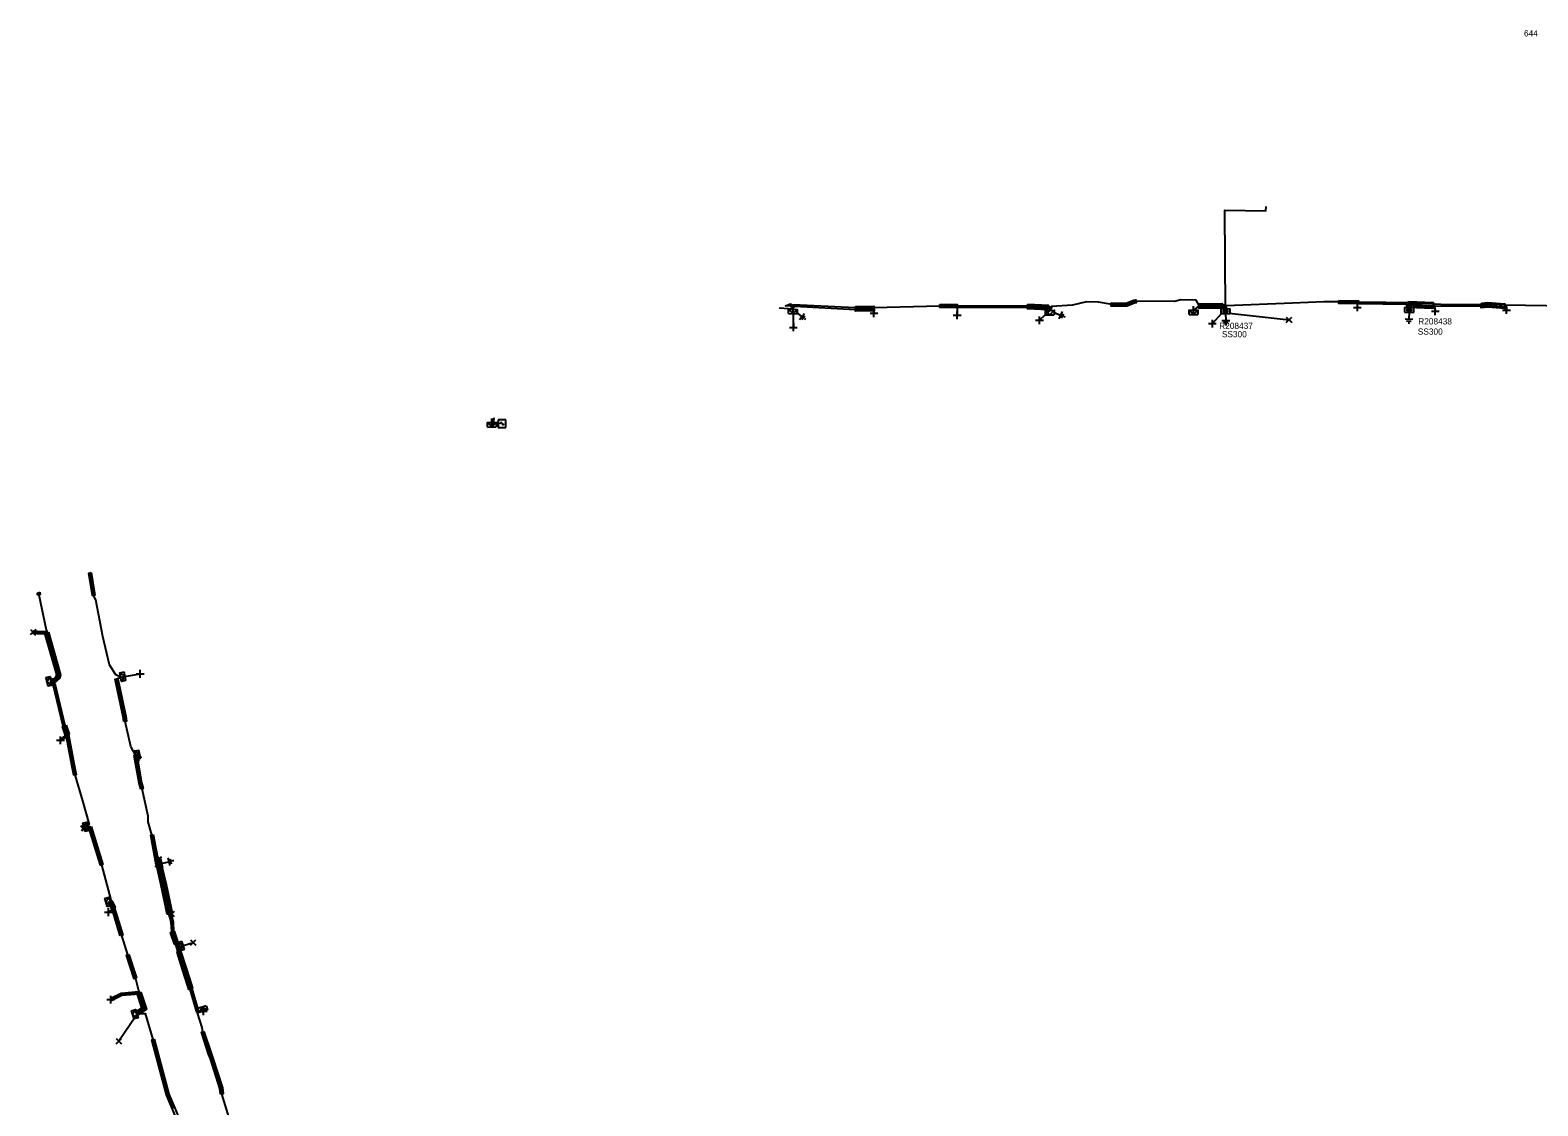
# Model space of a CAD drawing. Extents: x -540466 to -537383, y -1184038 to -1179972.
# Drawn here: x -538958.7 to -538715.9, y -1180308.7 to -1180135.6 of the extents above; entities that cross this region are included whole.
import ezdxf

# ---------------------------------------------------------------- set-up
doc = ezdxf.new("R2010")
doc.units = 0
for name, color, linetype in [('Vrstva 1', 7, 'Continuous'), ('Vrstva 14', 7, 'Continuous'), ('Vrstva 15', 7, 'Continuous'), ('Vrstva 19', 7, 'Continuous'), ('Vrstva 20', 7, 'Continuous'), ('Vrstva 28', 7, 'Continuous'), ('Vrstva 29', 7, 'Continuous'), ('Vrstva 30', 7, 'Continuous'), ('Vrstva 31', 7, 'Continuous'), ('Vrstva 34', 7, 'Continuous'), ('Vrstva 4', 7, 'Continuous'), ('Vrstva 5', 7, 'Continuous'), ('Vrstva 52', 7, 'Continuous'), ('Vrstva 59', 7, 'Continuous'), ('Vrstva 8', 7, 'Continuous'), ('Vrstva 9', 7, 'Continuous')]:
    doc.layers.add(name, color=color, linetype=linetype)

# ---------------------------------------------------------------- blocks, each defined once
blk = doc.blocks.new('NN870')
at = {"layer": 'Vrstva 4'}
for points in [[(0, -0.25), (0.5, 0), (0, 0.25), (-0.5, 0), (0, -0.25)], [(0.37, 0), (0, 0.19), (-0.36, 0), (0, -0.19), (0.37, 0)], [(0.24, 0), (0, 0.12), (-0.25, 0), (0, -0.12), (0.24, 0)], [(0.12, 0), (0, 0.06), (-0.13, 0), (0, -0.06), (0.12, 0)]]:
    blk.add_lwpolyline(points, dxfattribs=at)
blk = doc.blocks.new('NN800')
at = {"layer": 'Vrstva 1'}
for points in [[(-0.44, 0.44), (0.44, -0.44)], [(-0.44, -0.44), (0.44, 0.44)]]:
    blk.add_lwpolyline(points, dxfattribs=at)
blk = doc.blocks.new('NN620')
at = {"layer": 'Vrstva 8'}
for points in [[(0.75, 0), (-0.75, 0)], [(-0.75, 0), (-0.75, -0.75)], [(0.75, -0.75), (0.75, 0)], [(-0.75, -0.75), (0.75, -0.75)], [(0.37, -0.18), (-0.38, -0.18)], [(-0.38, -0.18), (-0.38, -0.56)], [(-0.38, -0.56), (0.37, -0.56)], [(0.32, -0.23), (-0.33, -0.23)], [(-0.33, -0.23), (-0.33, -0.51)], [(-0.33, -0.51), (0.32, -0.51)], [(0.27, -0.27), (-0.28, -0.27)], [(-0.28, -0.27), (-0.28, -0.46)], [(-0.28, -0.46), (0.27, -0.46)], [(0.23, -0.32), (-0.23, -0.32)], [(-0.23, -0.32), (-0.23, -0.42)], [(-0.23, -0.42), (0.23, -0.42)], [(-0.19, -0.37), (0.19, -0.37)], [(0.23, -0.42), (0.23, -0.32)], [(0.27, -0.46), (0.27, -0.27)], [(0.32, -0.51), (0.32, -0.23)], [(0.37, -0.56), (0.37, -0.18)]]:
    blk.add_lwpolyline(points, dxfattribs=at)
blk = doc.blocks.new('NN630')
at = {"layer": 'Vrstva 9'}
for points in [[(0, -0.7), (-0.7, 0)], [(-0.7, -0.7), (-0.7, 0), (0.7, 0), (0.7, -0.7)], [(-0.7, -0.7), (0.7, -0.7)], [(0, -0.7), (0.7, 0)]]:
    blk.add_lwpolyline(points, dxfattribs=at)
blk = doc.blocks.new('NN810')
at = {"layer": 'Vrstva 14'}
for points in [[(0.63, -1.89), (-0.62, -1.89)], [(0.39, -2.2), (-0.4, -2.2)], [(0, -0.64), (0, -1.89)], [(0, -2.52), (-0.12, -2.52)], [(0.14, -2.52), (0, -2.52)]]:
    blk.add_lwpolyline(points, dxfattribs=at)
blk = doc.blocks.new('NN740')
at = {"layer": 'Vrstva 1'}
for points in [[(0.62, 0.62), (-0.63, 0.62)], [(-0.63, 0.62), (-0.63, -0.63)], [(0, 0), (0, 0.01), (0, 0.03), (-0.01, 0.05), (-0.01, 0.06), (-0.02, 0.08), (-0.03, 0.09), (-0.04, 0.1), (-0.05, 0.11), (-0.06, 0.12), (-0.08, 0.13), (-0.09, 0.14), (-0.11, 0.14), (-0.12, 0.15), (-0.14, 0.15), (-0.15, 0.15), (-0.17, 0.15), (-0.18, 0.15), (-0.2, 0.15), (-0.21, 0.14), (-0.23, 0.13), (-0.24, 0.12), (-0.26, 0.11), (-0.27, 0.1), (-0.28, 0.09), (-0.29, 0.08), (-0.29, 0.06), (-0.3, 0.05), (-0.3, 0.03), (-0.31, 0.02), (-0.31, 0), (-0.31, 0)], [(0.62, -0.63), (0.62, 0.62)], [(-0.63, -0.63), (0.62, -0.63)], [(0, 0), (0, -0.02), (0, -0.03), (0.01, -0.05), (0.01, -0.06), (0.02, -0.08), (0.03, -0.09), (0.04, -0.1), (0.05, -0.11), (0.06, -0.12), (0.07, -0.13), (0.09, -0.14), (0.1, -0.15), (0.12, -0.15), (0.13, -0.15), (0.15, -0.15), (0.16, -0.15), (0.18, -0.15), (0.19, -0.15), (0.21, -0.14), (0.22, -0.14), (0.24, -0.13), (0.25, -0.12), (0.26, -0.11), (0.27, -0.09), (0.28, -0.08), (0.29, -0.07), (0.29, -0.05), (0.3, -0.04), (0.3, -0.02), (0.3, -0.01), (0.3, -0.01)]]:
    blk.add_lwpolyline(points, dxfattribs=at)

msp = doc.modelspace()

# ---------------------------------------------------------------- linework, layer by layer
at = {"layer": 'Vrstva 20'}
for points in [[(-538784.58, -1180179.52), (-538782.17, -1180179.54), (-538780.95, -1180179.06), (-538780.63, -1180179.01), (-538780.57, -1180179.51), (-538780.83, -1180179.54), (-538782.07, -1180180.04), (-538784.58, -1180180.02)], [(-538747.94, -1180179.11), (-538744.77, -1180179.19), (-538744.79, -1180179.69), (-538747.96, -1180179.61)], [(-538736.73, -1180179.27), (-538732.75, -1180179.43), (-538732.79, -1180180.43), (-538736.77, -1180180.27)], [(-538724.99, -1180179.57), (-538723.94, -1180179.46), (-538721.24, -1180179.66), (-538721.26, -1180180.41), (-538723.93, -1180180.21), (-538725, -1180180.32)], [(-538836.25, -1180179.69), (-538836.26, -1180180.04), (-538837.04, -1180180)], [(-538825.77, -1180180.08), (-538822.79, -1180180.04), (-538822.78, -1180180.79), (-538825.76, -1180180.83)], [(-538812.18, -1180179.78), (-538809.4, -1180179.79), (-538809.4, -1180180.29), (-538812.18, -1180180.28)], [(-538798.04, -1180179.75), (-538794.74, -1180179.87), (-538794.77, -1180180.62), (-538798.07, -1180180.5)], [(-538770.43, -1180179.68), (-538766.72, -1180179.62), (-538766.71, -1180180.37), (-538770.42, -1180180.43)], [(-538948.84, -1180222.89), (-538948.24, -1180226.56), (-538948.64, -1180226.62), (-538949.22, -1180223.03)], [(-538957.12, -1180226.06), (-538957.05, -1180226.47), (-538957.45, -1180226.53), (-538957.5, -1180226.21)], [(-538958.19, -1180232.32), (-538957.5, -1180232.37), (-538955.98, -1180232.4), (-538955.98, -1180232.8), (-538957.52, -1180232.77), (-538958.21, -1180232.72)], [(-538955.69, -1180232.52), (-538953.76, -1180239.37), (-538953.95, -1180239.99), (-538954.5, -1180240.51), (-538955.24, -1180240.65), (-538955.34, -1180240.05), (-538954.78, -1180239.95), (-538954.47, -1180239.67), (-538954.38, -1180239.37), (-538956.27, -1180232.68)], [(-538944.56, -1180240), (-538943.28, -1180246.04), (-538943.68, -1180246.12), (-538944.96, -1180240.08)], [(-538955.2, -1180240.31), (-538955.11, -1180240.51), (-538954.76, -1180240.84), (-538953.15, -1180247.58), (-538953.34, -1180247.63), (-538954.94, -1180240.95), (-538955.28, -1180240.63), (-538955.38, -1180240.39)], [(-538952.87, -1180247.49), (-538952.39, -1180248.95), (-538952.95, -1180249.13), (-538953.43, -1180247.67)], [(-538943.57, -1180246.9), (-538943.68, -1180246.11), (-538943.28, -1180246.05), (-538943.17, -1180246.84)], [(-538953.83, -1180249.84), (-538952.73, -1180248.96), (-538952.61, -1180249.12), (-538953.71, -1180250)], [(-538952.47, -1180249), (-538951.51, -1180254.12), (-538951.91, -1180254.2), (-538952.87, -1180249.08)], [(-538941.51, -1180252.27), (-538941.44, -1180252.59), (-538940.71, -1180256.74), (-538941.11, -1180256.8), (-538941.84, -1180252.67), (-538941.91, -1180252.35)], [(-538941.39, -1180252.86), (-538941.84, -1180252.46), (-538941.58, -1180252.16), (-538941.13, -1180252.56)], [(-538951.51, -1180254.12), (-538951.25, -1180255.45), (-538951.65, -1180255.53), (-538951.91, -1180254.2)], [(-538940.84, -1180257.79), (-538941.1, -1180256.82), (-538940.72, -1180256.72), (-538940.46, -1180257.69)], [(-538950.1, -1180263.81), (-538949.45, -1180263.55), (-538949.31, -1180263.93), (-538949.96, -1180264.19)], [(-538948.81, -1180263.81), (-538946.96, -1180269.9), (-538947.34, -1180270.02), (-538949.19, -1180263.93)], [(-538938.84, -1180265.1), (-538937.96, -1180269.86), (-538938.36, -1180269.94), (-538939.24, -1180265.18)], [(-538938.36, -1180269.86), (-538938.17, -1180268.94), (-538937.77, -1180269.02), (-538937.96, -1180269.94)], [(-538937.87, -1180269.62), (-538937.51, -1180270), (-538936.77, -1180273.13), (-538936.03, -1180276.69), (-538936.81, -1180276.85), (-538937.55, -1180273.31), (-538938.23, -1180270.4), (-538938.45, -1180270.18)], [(-538945.53, -1180275.69), (-538944.99, -1180276.85), (-538945.53, -1180277.11), (-538946.07, -1180275.95)], [(-538936.03, -1180276.68), (-538935.8, -1180277.73), (-538936.58, -1180277.91), (-538936.81, -1180276.86)], [(-538944.14, -1180281.39), (-538945.45, -1180277.04), (-538945.07, -1180276.92), (-538943.76, -1180281.27)], [(-538935.76, -1180280.73), (-538935.84, -1180279.24), (-538936.12, -1180278.09), (-538936.27, -1180277.88), (-538936.11, -1180277.76), (-538935.94, -1180278.01), (-538935.64, -1180279.21), (-538935.56, -1180280.72)], [(-538935.9, -1180278.03), (-538936.2, -1180278.02), (-538936.18, -1180277.62), (-538935.88, -1180277.63)], [(-538935.47, -1180280.65), (-538934.85, -1180282.56), (-538935.42, -1180282.75), (-538936.05, -1180280.83)], [(-538934.87, -1180282.54), (-538934.72, -1180282.82), (-538934.55, -1180282.98), (-538934.81, -1180283.28), (-538935.04, -1180283.08), (-538935.23, -1180282.72)], [(-538934.85, -1180282.57), (-538934.44, -1180283.82), (-538934.82, -1180283.94), (-538935.23, -1180282.69)], [(-538934.44, -1180283.82), (-538933.53, -1180286.6), (-538932.69, -1180289.29), (-538933.27, -1180289.47), (-538934.11, -1180286.78), (-538935.01, -1180284)], [(-538934.48, -1180283.15), (-538934.52, -1180283.49), (-538934.51, -1180283.89), (-538934.91, -1180283.89), (-538934.92, -1180283.47), (-538934.88, -1180283.11)], [(-538942.77, -1180284.37), (-538941.51, -1180288.17), (-538941.89, -1180288.29), (-538943.15, -1180284.49)], [(-538945.78, -1180291.46), (-538944.02, -1180290.61), (-538941.15, -1180290.35), (-538941.11, -1180290.75), (-538943.92, -1180291.01), (-538945.6, -1180291.82)], [(-538940.85, -1180290.46), (-538939.94, -1180293.19), (-538941.32, -1180294.14), (-538941.66, -1180293.64), (-538940.66, -1180292.95), (-538941.41, -1180290.64)], [(-538932.69, -1180289.29), (-538932.52, -1180289.83), (-538933.1, -1180290.01), (-538933.27, -1180289.47)], [(-538930.75, -1180293.61), (-538931.32, -1180293.67), (-538931.76, -1180293.6), (-538932.81, -1180289.92), (-538932.62, -1180289.86), (-538931.6, -1180293.42), (-538931.32, -1180293.47), (-538930.77, -1180293.41)], [(-538938.69, -1180298.02), (-538936.33, -1180306.86), (-538935.38, -1180309.11), (-538934.58, -1180311.05), (-538934.94, -1180311.21), (-538935.74, -1180309.27), (-538936.71, -1180307), (-538939.07, -1180298.12)], [(-538930.68, -1180296.78), (-538929.54, -1180300.29), (-538929.92, -1180300.41), (-538931.06, -1180296.9)], [(-538929.54, -1180300.28), (-538929.24, -1180301.06), (-538929.62, -1180301.2), (-538929.92, -1180300.42)], [(-538928, -1180306.84), (-538928.1, -1180305.95), (-538929.62, -1180301.19), (-538929.24, -1180301.07), (-538927.7, -1180305.87), (-538927.6, -1180306.8)]]:
    msp.add_lwpolyline(points, close=True, dxfattribs=at)
at = {"layer": 'Vrstva 5'}
for points in [[(-538766.3, -1180180.55), (-538766.32, -1180180.26), (-538766.33, -1180179.86), (-538766.72, -1180179.87), (-538770.2, -1180179.97), (-538770.43, -1180179.93), (-538770.9, -1180179.08), (-538773.4, -1180179.02), (-538774.42, -1180179.3), (-538780.6, -1180179.26), (-538780.89, -1180179.3), (-538782.12, -1180179.79), (-538784.58, -1180179.77), (-538784.78, -1180179.71), (-538786.62, -1180179.42), (-538788.56, -1180179.35), (-538790.81, -1180179.86), (-538794.23, -1180180.08), (-538794.22, -1180180.37), (-538794.48, -1180180.73), (-538794.48, -1180180.13), (-538794.75, -1180180.12), (-538798.05, -1180180), (-538809.4, -1180180.04), (-538812.18, -1180180.03), (-538822.79, -1180180.29), (-538825.77, -1180180.33), (-538835.81, -1180179.81), (-538835.83, -1180180.19), (-538835.84, -1180180.54), (-538836.07, -1180180.18), (-538836.06, -1180179.8), (-538836.46, -1180179.78)], [(-538736.75, -1180180.31), (-538736.74, -1180180.02), (-538736.72, -1180179.52), (-538740.39, -1180179.46), (-538744.78, -1180179.44), (-538744.98, -1180179.43), (-538747.95, -1180179.36), (-538750.35, -1180179.34), (-538755.42, -1180179.57), (-538766.06, -1180179.97), (-538766.06, -1180180.23), (-538766.06, -1180180.52)], [(-538688.55, -1180183.02), (-538688.52, -1180182.67), (-538688.46, -1180182.13), (-538695.95, -1180181.09), (-538698.44, -1180180.86), (-538701.78, -1180180.58), (-538703.98, -1180180.49), (-538708.85, -1180180.07), (-538714.54, -1180179.97), (-538721.22, -1180179.91), (-538723.94, -1180179.71), (-538725.01, -1180179.82), (-538731.54, -1180179.77), (-538732.42, -1180179.74), (-538732.76, -1180179.68), (-538736.48, -1180179.6), (-538736.49, -1180179.98), (-538736.49, -1180180.31)], [(-538935.05, -1180282.63), (-538935.17, -1180282.46), (-538935.41, -1180282.14), (-538935.86, -1180280.76), (-538935.94, -1180279.25), (-538936.22, -1180278.1), (-538936.39, -1180277.86), (-538936.62, -1180276.81), (-538937.36, -1180273.26), (-538938.05, -1180270.3), (-538938.16, -1180270.19), (-538938.16, -1180269.9), (-538939.04, -1180265.14), (-538939.67, -1180263.02), (-538939.66, -1180262.15), (-538940.65, -1180257.74), (-538940.91, -1180256.77), (-538941.64, -1180252.63), (-538941.71, -1180252.31), (-538942.43, -1180250.93), (-538943.37, -1180246.87), (-538943.48, -1180246.08), (-538944.76, -1180240.04), (-538944.08, -1180239.75), (-538944.88, -1180239.39), (-538945.9, -1180237.75), (-538946.93, -1180233.23), (-538948.1, -1180227.31), (-538948.44, -1180226.59), (-538949.03, -1180222.96)], [(-538957.31, -1180226.14), (-538957.25, -1180226.5), (-538956.08, -1180232.12), (-538955.88, -1180232.57), (-538953.97, -1180239.37), (-538954.12, -1180239.88), (-538954.59, -1180240.32), (-538955.01, -1180240.4), (-538955.29, -1180240.35), (-538955.06, -1180240.43), (-538954.67, -1180240.79), (-538953.05, -1180247.55), (-538952.57, -1180249.01), (-538952.63, -1180249.26), (-538951.71, -1180254.16), (-538951.45, -1180255.49), (-538950.23, -1180259.67), (-538949.17, -1180263.44), (-538949.38, -1180263.74), (-538949, -1180263.87), (-538947.15, -1180269.96), (-538945.65, -1180275.6), (-538945.8, -1180275.82), (-538945.61, -1180276), (-538945.17, -1180276.94), (-538945.18, -1180277.26), (-538943.95, -1180281.33), (-538942.96, -1180284.43), (-538941.7, -1180288.23), (-538941.23, -1180290.16), (-538941.04, -1180290.52), (-538940.18, -1180293.11), (-538941.19, -1180293.8), (-538941.49, -1180293.89), (-538940.12, -1180293.91), (-538938.88, -1180298.07), (-538936.52, -1180306.93), (-538935.56, -1180309.19)], [(-538934.71, -1180283.89), (-538934.72, -1180283.48), (-538934.68, -1180283.13), (-538934.88, -1180282.95), (-538935.05, -1180282.63)], [(-538926.65, -1180310.5), (-538927.8, -1180306.82), (-538927.9, -1180305.91), (-538929.43, -1180301.13), (-538929.73, -1180300.35), (-538930.87, -1180296.84), (-538930.97, -1180296.15), (-538931.71, -1180293.76), (-538931.89, -1180293.52), (-538932.91, -1180289.95), (-538933.08, -1180289.41), (-538933.92, -1180286.72), (-538934.6, -1180284.63), (-538934.6, -1180284.14), (-538934.71, -1180283.89)]]:
    msp.add_lwpolyline(points, dxfattribs=at)
at = {"layer": 'Vrstva 52'}
for points in [[(-538766.21, -1180180.52), (-538766.29, -1180164.58), (-538759.7, -1180164.7), (-538759.66, -1180163.99)], [(-538835.84, -1180180.54), (-538835.57, -1180180.07), (-538825.78, -1180180.58), (-538822.81, -1180180.54), (-538822.79, -1180181.18)], [(-538794.48, -1180180.73), (-538794.72, -1180180.37), (-538798.05, -1180180.25), (-538809.39, -1180180.29), (-538809.4, -1180181.52)], [(-538766.56, -1180180.54), (-538766.58, -1180180.12), (-538770.22, -1180180.22), (-538770.65, -1180180.15), (-538771.35, -1180180.68)], [(-538737.01, -1180180.32), (-538736.99, -1180179.77), (-538744.79, -1180179.69), (-538744.97, -1180179.68), (-538744.95, -1180180.25)], [(-538736.25, -1180180.33), (-538736.24, -1180179.85), (-538732.79, -1180179.93), (-538732.45, -1180179.99), (-538725.01, -1180180.07), (-538723.94, -1180179.96), (-538720.97, -1180180.16), (-538720.95, -1180180.68)], [(-538736.01, -1180180.32), (-538736, -1180180.11), (-538732.81, -1180180.18), (-538732.47, -1180180.24), (-538732.42, -1180180.87)], [(-538884.26, -1180198.11), (-538884.33, -1180198.57), (-538884.33, -1180198.77)], [(-538883.99, -1180198.01), (-538884.08, -1180198.57), (-538884.08, -1180198.75)], [(-538955.29, -1180240.35), (-538955.05, -1180240.2), (-538954.69, -1180240.14), (-538954.3, -1180239.78), (-538954.17, -1180239.37), (-538956.08, -1180232.6), (-538957.51, -1180232.57), (-538958.2, -1180232.52)], [(-538955.29, -1180240.35), (-538955.2, -1180240.57), (-538954.85, -1180240.89), (-538953.25, -1180247.61), (-538952.75, -1180249.11), (-538953.77, -1180249.92)], [(-538941.71, -1180252.31), (-538941.26, -1180252.71)], [(-538949.38, -1180263.74), (-538950.03, -1180264)], [(-538938.16, -1180269.9), (-538937.97, -1180268.98)], [(-538938.16, -1180269.9), (-538937.87, -1180270.2), (-538937.16, -1180273.22), (-538936.42, -1180276.77), (-538936.19, -1180277.82), (-538936.03, -1180278.05), (-538935.74, -1180279.23), (-538935.66, -1180280.72), (-538933.72, -1180286.66), (-538932.88, -1180289.35), (-538932.71, -1180289.89), (-538931.68, -1180293.51), (-538931.32, -1180293.57), (-538930.76, -1180293.51)], [(-538938.16, -1180269.9), (-538937.87, -1180269.91), (-538937.69, -1180270.1), (-538936.96, -1180273.18), (-538936.22, -1180276.73), (-538935.98, -1180277.83), (-538935.89, -1180277.83)], [(-538945.8, -1180275.82), (-538945.79, -1180276.08), (-538945.34, -1180277.04), (-538946.05, -1180277.57)], [(-538941.49, -1180293.89), (-538941.3, -1180293.64), (-538940.42, -1180293.03), (-538941.23, -1180290.56), (-538943.97, -1180290.81), (-538945.69, -1180291.64)], [(-538941.49, -1180293.89), (-538941.64, -1180294.33), (-538944.38, -1180298.34)]]:
    msp.add_lwpolyline(points, dxfattribs=at)
at = {"layer": 'Vrstva 59'}
for points in [[(-538835.84, -1180180.54), (-538838.07, -1180180.39)], [(-538835.84, -1180180.54), (-538835.76, -1180183.46)], [(-538794.48, -1180180.73), (-538796.14, -1180182.31)], [(-538766.82, -1180181.21), (-538768.29, -1180182.86)], [(-538765.62, -1180181.17), (-538755.96, -1180182.25)], [(-538944.08, -1180239.75), (-538940.95, -1180239.22)], [(-538934.68, -1180283.13), (-538932.42, -1180282.45)]]:
    msp.add_lwpolyline(points, dxfattribs=at)

# ---------------------------------------------------------------- block references
at = {"layer": 'Vrstva 15'}
for p, rotation in [((-538835.84, -1180180.54), 50.297477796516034), ((-538794.48, -1180180.73), 66.22775274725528), ((-538766.21, -1180180.52), 2.1898167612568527), ((-538736.6, -1180180.29), -1.536138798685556), ((-538938.16, -1180269.9), 103.42580921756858)]:
    msp.add_blockref('NN810', p, dxfattribs=dict(at, rotation=rotation))
at = {"layer": 'Vrstva 19'}
for p, rotation in [((-538935.05, -1180282.63), -62.02052559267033), ((-538934.71, -1180283.89), 94.22586301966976)]:
    msp.add_blockref('NN870', p, dxfattribs=dict(at, rotation=rotation))
at = {"layer": 'Vrstva 28'}
for p, rotation in [((-538766.21, -1180180.52), 2.1898167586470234), ((-538736.6, -1180180.29), -1.536138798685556)]:
    msp.add_blockref('NN620', p, dxfattribs=dict(at, rotation=rotation))
at = {"layer": 'Vrstva 31'}
for p, rotation in [((-538835.84, -1180180.54), -3.0259304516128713), ((-538794.48, -1180180.73), 1.0516445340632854), ((-538771.35, -1180180.68), -0.579472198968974), ((-538884.33, -1180198.77), 2.0213611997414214), ((-538955.29, -1180240.35), -76.51911021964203), ((-538944.08, -1180239.75), 101.80706338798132), ((-538941.71, -1180252.31), 102.2004687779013), ((-538949.38, -1180263.74), -74.45019582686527), ((-538938.16, -1180269.9), 103.42580921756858), ((-538945.8, -1180275.82), -72.15979574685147), ((-538934.68, -1180283.13), 107.27175653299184), ((-538941.49, -1180293.89), -72.52522572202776), ((-538930.76, -1180293.51), -161.62161161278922)]:
    msp.add_blockref('NN630', p, dxfattribs=dict(at, rotation=rotation))
at = {"layer": 'Vrstva 34'}
for p, rotation in [((-538822.79, -1180181.18), 45), ((-538809.4, -1180181.52), 44.99999995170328), ((-538796.14, -1180182.31), 45), ((-538771.35, -1180180.68), 45), ((-538744.95, -1180180.25), 45), ((-538732.42, -1180180.87), 45), ((-538720.95, -1180180.67), 45), ((-538835.76, -1180183.46), 45), ((-538768.29, -1180182.86), 44.99999995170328), ((-538884.33, -1180198.77), 45), ((-538884.08, -1180198.75), 45), ((-538958.2, -1180232.52), -92.26863799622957), ((-538940.95, -1180239.22), 45), ((-538953.77, -1180249.92), 45), ((-538941.26, -1180252.71), 58.21396958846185), ((-538950.03, -1180264), -78.27311839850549), ((-538937.97, -1180268.98), -14.428829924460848), ((-538946.05, -1180277.57), 45), ((-538935.89, -1180277.83), -1.913620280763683), ((-538945.69, -1180291.64), 45.000000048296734), ((-538930.76, -1180293.51), 45)]:
    msp.add_blockref('NN800', p, dxfattribs=dict(at, rotation=rotation))
for name, p in [('NN800', (-538755.96, -1180182.25)), ('NN740', (-538882.68, -1180198.95)), ('NN800', (-538932.42, -1180282.45)), ('NN800', (-538944.38, -1180298.34))]:
    msp.add_blockref(name, p, dxfattribs=at)

# ---------------------------------------------------------------- texts
at = {"layer": 'Vrstva 14'}
msp.add_text('644', height=1, dxfattribs=at).set_placement((-538718.13, -1180136.64))
at = {"layer": 'Vrstva 29'}
for s, p in [('R208438', (-538735.16, -1180182.99)), ('R208437', (-538767.21, -1180183.71))]:
    msp.add_text(s, height=1, dxfattribs=at).set_placement(p)
at = {"layer": 'Vrstva 30'}
for p in [(-538766.78, -1180185.05), (-538735.23, -1180184.64)]:
    msp.add_text('SS300', height=1, dxfattribs=at).set_placement(p)

doc.saveas('drawing.dxf')
